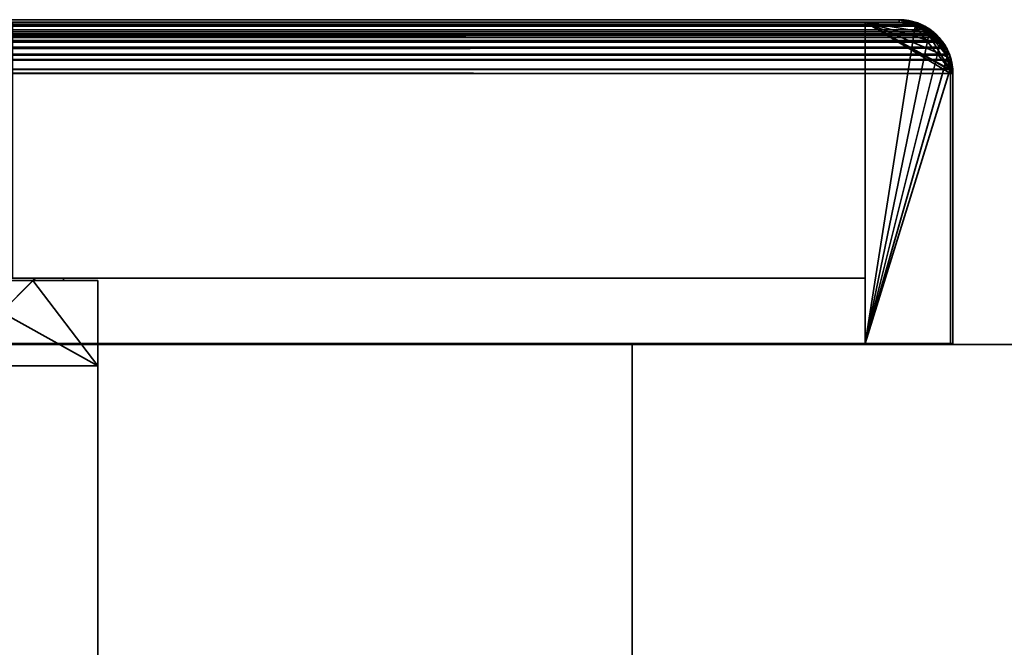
# Model space of a CAD drawing. Header units: millimetres. Extents: x -503 to 6703, y -110 to 193.
# Tile 920 of 1056: x 3417 to 3474, y 157 to 193. Entities that reach past the tile are written whole.
import ezdxf

# ---------------------------------------------------------------- set-up
doc = ezdxf.new("R2010")
doc.units = ezdxf.units.MM
doc.layers.add('151', color=7, linetype='Continuous', true_color=0xffffff)

# ---------------------------------------------------------------- blocks, each defined once
blk = doc.blocks.new('UG_SURFACE_003')
at = {"layer": '151', "color": 252, "linetype": 'Continuous', "lineweight": 35}
for points in [[(2397.5, 174.4, 2212.25), (3602.5, 174.4, 2212.25), (3452.5, 174.4, 2062.25), (2547.5, 174.4, 2062.25)], [(3602.5, -14, 2212.25), (3602.5, 174.4, 2212.25), (2397.5, 174.4, 2212.25), (2397.5, -14, 2212.25)], [(2547.5, -14, 2062.25), (2547.5, 174.4, 2062.25), (3452.5, 174.4, 2062.25), (3452.5, -14, 2062.25)], [(3452.5, -14, -7.75), (3452.5, 174.4, -7.75), (3602.5, 174.4, -7.75), (3602.5, -14, -7.75)], [(3452.5, -14, 2062.25), (3452.5, 174.4, 2062.25), (3452.5, 174.4, -7.75), (3452.5, -14, -7.75)], [(3602.5, 174.4, 2212.25), (3602.5, 174.4, -7.75), (3452.5, 174.4, -7.75), (3452.5, 174.4, 2062.25)]]:
    blk.add_3dface(points, dxfattribs=at)
blk = doc.blocks.new('UG_SURFACE_258')
at = {"layer": '151', "color": 7, "linetype": 'Continuous', "lineweight": 35}
for points in [[(2530.95, 193.234, 2076.3), (3469.057, 193.293, 2076.308), (3468.15, 193.45, 2075.4)], [(3468.15, 193.45, 2075.4), (2531.85, 193.45, 2075.4), (2530.95, 193.234, 2076.3)], [(3468.15, 193.45, 2075.4), (3414.15, 193.45, 2021.4), (2585.85, 193.45, 2021.4), (2531.85, 193.45, 2075.4)], [(3468.15, 193.3, 2075.4), (3414.15, 193.3, 2021.4), (3414.15, 193.45, 2021.4), (3468.15, 193.45, 2075.4)], [(3469.157, 193.126, 2076.407), (3468.15, 193.3, 2075.4), (3468.15, 193.45, 2075.4), (3469.057, 193.293, 2076.308)], [(3469.88, 192.864, 2077.13), (2530.12, 192.878, 2077.13), (2529.529, 192.43, 2077.721)], [(2529.529, 192.43, 2077.721), (3470.272, 192.628, 2077.522), (3469.88, 192.864, 2077.13)], [(3470.262, 192.403, 2077.512), (2529.735, 192.4, 2077.515), (2530.49, 192.974, 2076.76)], [(2530.12, 192.878, 2077.13), (3469.88, 192.864, 2077.13), (3469.208, 193.267, 2076.458)], [(2530.422, 193.108, 2076.828), (2530.12, 192.878, 2077.13), (3469.208, 193.267, 2076.458)], [(2530.422, 193.108, 2076.828), (3469.208, 193.267, 2076.458), (3469.057, 193.293, 2076.308)], [(3469.057, 193.293, 2076.308), (2530.95, 193.234, 2076.3), (2530.422, 193.108, 2076.828)], [(3470.17, 192.518, 2077.42), (2530.49, 192.974, 2076.76), (2530.752, 193.037, 2076.499)], [(3470.17, 192.518, 2077.42), (3470.262, 192.403, 2077.512), (2530.49, 192.974, 2076.76)], [(2530.752, 193.037, 2076.499), (2531.85, 193.3, 2075.4), (3468.15, 193.3, 2075.4)], [(3468.15, 193.3, 2075.4), (3469.157, 193.126, 2076.407), (2530.752, 193.037, 2076.499)], [(3469.157, 193.126, 2076.407), (3469.25, 193.07, 2076.5), (2530.752, 193.037, 2076.499)], [(2530.752, 193.037, 2076.499), (3469.25, 193.07, 2076.5), (3470.17, 192.518, 2077.42)], [(3468.15, 193.3, 2075.4), (2531.85, 193.3, 2075.4), (2585.85, 193.3, 2021.4), (3414.15, 193.3, 2021.4)], [(3469.057, 193.293, 2076.308), (3469.208, 193.267, 2076.458), (3469.157, 193.126, 2076.407)], [(3469.25, 193.07, 2076.5), (3469.157, 193.126, 2076.407), (3469.208, 193.267, 2076.458)], [(3469.208, 193.267, 2076.458), (3469.88, 192.864, 2077.13), (3470.17, 192.518, 2077.42), (3469.25, 193.07, 2076.5)], [(3469.88, 192.864, 2077.13), (3470.272, 192.628, 2077.522), (3470.17, 192.518, 2077.42)], [(2529.146, 191.599, 2078.104), (2529.64, 192.329, 2077.61), (3470.763, 191.773, 2078.013)], [(2529.529, 192.43, 2077.721), (2529.407, 192.249, 2077.843), (3470.587, 192.233, 2077.837)], [(2529.529, 192.43, 2077.721), (3470.587, 192.233, 2077.837), (3470.272, 192.628, 2077.522)], [(3470.763, 191.773, 2078.013), (2529.64, 192.329, 2077.61), (2529.735, 192.4, 2077.515)], [(2529.735, 192.4, 2077.515), (3470.262, 192.403, 2077.512), (3470.763, 191.773, 2078.013)], [(3470.262, 192.403, 2077.512), (3470.17, 192.518, 2077.42), (3470.272, 192.628, 2077.522), (3470.587, 192.233, 2077.837)], [(3470.587, 192.233, 2077.837), (3470.894, 191.847, 2078.144), (3470.763, 191.773, 2078.013), (3470.262, 192.403, 2077.512)], [(2528.933, 191.429, 2078.317), (3471.067, 191.425, 2078.317), (3470.894, 191.847, 2078.144)], [(2529.011, 191.664, 2078.239), (2528.933, 191.429, 2078.317), (3470.894, 191.847, 2078.144)], [(3470.587, 192.233, 2077.837), (2529.407, 192.249, 2077.843), (2529.011, 191.664, 2078.239)], [(2529.011, 191.664, 2078.239), (3470.894, 191.847, 2078.144), (3470.587, 192.233, 2077.837)], [(3470.763, 191.773, 2078.013), (2529.077, 191.391, 2078.173), (2529.146, 191.599, 2078.104)], [(3470.763, 191.773, 2078.013), (3470.922, 191.387, 2078.172), (2529.077, 191.391, 2078.173)], [(3470.922, 191.387, 2078.172), (3470.763, 191.773, 2078.013), (3470.894, 191.847, 2078.144), (3471.067, 191.425, 2078.317)], [(3471.067, 191.425, 2078.317), (2528.933, 191.429, 2078.317), (2528.758, 190.9, 2078.492)], [(2528.758, 190.9, 2078.492), (3471.19, 191.124, 2078.44), (3471.067, 191.425, 2078.317)], [(2528.758, 190.9, 2078.492), (3471.267, 190.544, 2078.517), (3471.19, 191.124, 2078.44)], [(2528.905, 190.871, 2078.345), (2529.077, 191.391, 2078.173), (3470.922, 191.387, 2078.172)], [(3470.922, 191.387, 2078.172), (3471.045, 191.085, 2078.295), (2528.905, 190.871, 2078.345)], [(3471.067, 191.425, 2078.317), (3471.19, 191.124, 2078.44), (3471.045, 191.085, 2078.295), (3470.922, 191.387, 2078.172)], [(3471.15, 190.3, 2078.4), (3471.045, 191.085, 2078.295), (3471.19, 191.124, 2078.44), (3471.267, 190.544, 2078.517)], [(3471.267, 190.544, 2078.517), (2528.724, 190.548, 2078.526), (2528.7, 190.3, 2078.55)], [(2528.7, 190.3, 2078.55), (3471.3, 190.3, 2078.55), (3471.267, 190.544, 2078.517)], [(2528.758, 190.9, 2078.492), (2528.724, 190.548, 2078.526), (3471.267, 190.544, 2078.517)], [(3471.15, 190.3, 2078.4), (2528.85, 190.3, 2078.4), (2528.905, 190.871, 2078.345)], [(3471.045, 191.085, 2078.295), (3471.15, 190.3, 2078.4), (2528.905, 190.871, 2078.345)], [(3471.267, 190.544, 2078.517), (3471.3, 190.3, 2078.55), (3471.15, 190.3, 2078.4)], [(2528.7, 190.3, 2078.55), (2528.7, 174.45, 2078.55), (3471.3, 174.45, 2078.55), (3471.3, 190.3, 2078.55)], [(3471.15, 190.3, 2078.4), (3471.15, 174.45, 2078.4), (2528.85, 174.45, 2078.4), (2528.85, 190.3, 2078.4)], [(3471.3, 190.3, 2078.55), (3471.3, 174.45, 2078.55), (3471.15, 174.45, 2078.4), (3471.15, 190.3, 2078.4)], [(3471.15, 174.45, 2078.4), (3471.3, 174.45, 2078.55), (2528.7, 174.45, 2078.55), (2528.85, 174.45, 2078.4)]]:
    blk.add_3dface(points, dxfattribs=at)
blk = doc.blocks.new('UG_SURFACE_260')
at = {"layer": '151', "color": 14, "linetype": 'Continuous', "lineweight": 35}
for points in [[(2530.202, 192.755, 2077.048), (3469.798, 192.741, 2077.048), (3469.157, 193.126, 2076.407)], [(2530.49, 192.974, 2076.76), (2530.202, 192.755, 2077.048), (3469.157, 193.126, 2076.407)], [(2530.49, 192.974, 2076.76), (3469.157, 193.126, 2076.407), (3469.014, 193.151, 2076.264)], [(3469.014, 193.151, 2076.264), (2530.993, 193.095, 2076.257), (2530.49, 192.974, 2076.76)], [(2530.993, 193.095, 2076.257), (3469.014, 193.151, 2076.264), (3468.15, 193.3, 2075.4)], [(3468.15, 193.3, 2075.4), (2531.85, 193.3, 2075.4), (2530.993, 193.095, 2076.257)], [(3468.15, 193.3, 2075.4), (3466.15, 193.3, 2073.4), (2533.85, 193.3, 2073.4), (2531.85, 193.3, 2075.4)], [(3466.15, 174.45, 2073.4), (2533.85, 174.45, 2073.4), (2533.85, 193.3, 2073.4), (3466.15, 193.3, 2073.4)], [(3471.119, 190.533, 2078.369), (3466.15, 193.3, 2073.4), (3468.15, 193.3, 2075.4), (3469.014, 193.151, 2076.264)], [(3466.15, 193.3, 2073.4), (3471.119, 190.533, 2078.369), (3471.15, 190.3, 2078.4)], [(3471.15, 190.3, 2078.4), (3471.15, 174.45, 2078.4), (3466.15, 174.45, 2073.4), (3466.15, 193.3, 2073.4)], [(3469.014, 193.151, 2076.264), (3469.157, 193.126, 2076.407), (3469.798, 192.741, 2077.048), (3471.119, 190.533, 2078.369)], [(2529.64, 192.329, 2077.61), (2529.523, 192.157, 2077.727), (3470.471, 192.141, 2077.721)], [(3469.798, 192.741, 2077.048), (2530.202, 192.755, 2077.048), (2529.64, 192.329, 2077.61)], [(2529.64, 192.329, 2077.61), (3470.17, 192.518, 2077.42), (3469.798, 192.741, 2077.048)], [(2529.64, 192.329, 2077.61), (3470.471, 192.141, 2077.721), (3470.17, 192.518, 2077.42)], [(3469.798, 192.741, 2077.048), (3470.17, 192.518, 2077.42), (3470.471, 192.141, 2077.721)], [(3470.471, 192.141, 2077.721), (3470.763, 191.773, 2078.013), (3470.928, 191.371, 2078.178), (3469.798, 192.741, 2077.048)], [(3470.928, 191.371, 2078.178), (3471.045, 191.085, 2078.295), (3471.119, 190.533, 2078.369), (3469.798, 192.741, 2077.048)], [(2529.072, 191.375, 2078.178), (3470.928, 191.371, 2078.178), (3470.763, 191.773, 2078.013)], [(2529.146, 191.599, 2078.104), (2529.072, 191.375, 2078.178), (3470.763, 191.773, 2078.013)], [(3470.471, 192.141, 2077.721), (2529.523, 192.157, 2077.727), (2529.146, 191.599, 2078.104)], [(2529.146, 191.599, 2078.104), (3470.763, 191.773, 2078.013), (3470.471, 192.141, 2077.721)], [(3470.928, 191.371, 2078.178), (2529.072, 191.375, 2078.178), (2528.905, 190.871, 2078.345)], [(2528.905, 190.871, 2078.345), (3471.045, 191.085, 2078.295), (3470.928, 191.371, 2078.178)], [(3471.119, 190.533, 2078.369), (2528.873, 190.536, 2078.377), (2528.85, 190.3, 2078.4)], [(2528.905, 190.871, 2078.345), (2528.873, 190.536, 2078.377), (3471.119, 190.533, 2078.369)], [(2528.905, 190.871, 2078.345), (3471.119, 190.533, 2078.369), (3471.045, 191.085, 2078.295)], [(2528.85, 190.3, 2078.4), (3471.15, 190.3, 2078.4), (3471.119, 190.533, 2078.369)], [(2528.85, 190.3, 2078.4), (2528.85, 174.45, 2078.4), (3471.15, 174.45, 2078.4), (3471.15, 190.3, 2078.4)], [(3466.15, 174.45, 2073.4), (3471.15, 174.45, 2078.4), (2528.85, 174.45, 2078.4), (2533.85, 174.45, 2073.4)]]:
    blk.add_3dface(points, dxfattribs=at)
blk = doc.blocks.new('UG_SURFACE_261')
at = {"layer": '151', "color": 41, "linetype": 'Continuous', "lineweight": 35}
for points in [[(2533.85, 193.3, 2073.4), (2533.85, 178.3, 2073.4), (3466.15, 178.3, 2073.4), (3466.15, 193.3, 2073.4)], [(3466.15, 193.3, 2073.4), (3416.15, 193.3, 2023.4), (2583.85, 193.3, 2023.4), (2533.85, 193.3, 2073.4)], [(3416.15, 193.3, 2023.4), (3466.15, 193.3, 2073.4), (3466.15, 178.3, 2073.4), (3416.15, 178.3, 2023.4)], [(3416.15, 178.3, 2023.4), (3466.15, 178.3, 2073.4), (2533.85, 178.3, 2073.4), (2583.85, 178.3, 2023.4)]]:
    blk.add_3dface(points, dxfattribs=at)
blk = doc.blocks.new('UG_SURFACE_263')
at = {"layer": '151', "color": 7, "linetype": 'Continuous', "lineweight": 35}
for points in [[(3468.15, 193.45, 2075.4), (3468.15, 193.45, -4.75), (3414.15, 193.45, -4.75), (3414.15, 193.45, 2021.4)], [(3414.15, 193.45, -4.75), (3468.15, 193.45, -4.75), (3468.15, 193.3, -4.75), (3414.15, 193.3, -4.75)], [(3468.15, 193.45, 2075.4), (3414.15, 193.45, 2021.4), (3414.15, 193.3, 2021.4), (3468.15, 193.3, 2075.4)], [(3468.313, 193.269, -4.75), (3468.15, 193.3, -4.75), (3468.15, 193.45, -4.75), (3468.322, 193.418, -4.75)], [(3468.15, 193.45, 2075.4), (3469.229, 193.246, -4.75), (3468.322, 193.418, -4.75)], [(3469.3, 193.233, -4.75), (3469.229, 193.246, -4.75), (3468.15, 193.45, 2075.4)], [(3468.15, 193.45, 2075.4), (3469.299, 193.148, 2076.549), (3469.3, 193.233, -4.75)], [(3468.322, 193.418, -4.75), (3468.15, 193.45, -4.75), (3468.15, 193.45, 2075.4)], [(3469.299, 193.148, 2076.549), (3468.15, 193.45, 2075.4), (3468.15, 193.3, 2075.4), (3469.248, 193.037, 2076.498)], [(3468.15, 193.3, 2075.4), (3414.15, 193.3, 2021.4), (3414.15, 193.3, -4.75), (3468.15, 193.3, -4.75)], [(3468.313, 193.269, -4.75), (3469.248, 193.037, 2076.498), (3468.15, 193.3, 2075.4)], [(3468.15, 193.3, 2075.4), (3468.15, 193.3, -4.75), (3468.313, 193.269, -4.75)], [(3469.177, 193.103, -4.75), (3468.313, 193.269, -4.75), (3468.322, 193.418, -4.75), (3469.229, 193.246, -4.75)], [(3469.248, 193.037, 2076.498), (3468.313, 193.269, -4.75), (3469.177, 193.103, -4.75)], [(3469.246, 193.09, -4.75), (3469.177, 193.103, -4.75), (3469.229, 193.246, -4.75), (3469.3, 193.233, -4.75)], [(3469.248, 193.037, 2076.498), (3469.177, 193.103, -4.75), (3469.246, 193.09, -4.75)], [(3469.252, 193.086, -4.75), (3469.246, 193.09, -4.75), (3469.3, 193.233, -4.75), (3469.308, 193.227, -4.75)], [(3469.246, 193.09, -4.75), (3469.252, 193.086, -4.75), (3469.248, 193.037, 2076.498)], [(3469.248, 193.037, 2076.498), (3469.51, 192.974, 2076.76), (3469.7, 193.042, 2076.95), (3469.299, 193.148, 2076.549)], [(3469.248, 193.037, 2076.498), (3469.252, 193.086, -4.75), (3469.945, 192.634, -4.75)], [(3469.945, 192.634, -4.75), (3469.51, 192.974, 2076.76), (3469.248, 193.037, 2076.498)], [(3469.308, 193.227, -4.75), (3470.035, 192.751, -4.75), (3469.945, 192.634, -4.75), (3469.252, 193.086, -4.75)], [(3469.299, 193.148, 2076.549), (3469.308, 193.227, -4.75), (3469.3, 193.233, -4.75)], [(3470.035, 192.751, -4.75), (3469.308, 193.227, -4.75), (3469.299, 193.148, 2076.549)], [(3470.377, 192.527, -4.75), (3470.035, 192.751, -4.75), (3469.299, 193.148, 2076.549)], [(3469.299, 193.148, 2076.549), (3469.7, 193.042, 2076.95), (3470.377, 192.527, -4.75)], [(3470.34, 192.448, 2077.59), (3469.7, 193.042, 2076.95), (3469.51, 192.974, 2076.76), (3470.264, 192.402, 2077.514)], [(3469.945, 192.634, -4.75), (3470.264, 192.402, 2077.514), (3469.51, 192.974, 2076.76)], [(3469.7, 193.042, 2076.95), (3470.34, 192.448, 2077.59), (3470.377, 192.527, -4.75)], [(3470.271, 192.421, -4.75), (3469.945, 192.634, -4.75), (3470.035, 192.751, -4.75), (3470.377, 192.527, -4.75)], [(3469.945, 192.634, -4.75), (3470.271, 192.421, -4.75), (3470.264, 192.402, 2077.514)], [(3470.264, 192.402, 2077.514), (3470.36, 192.329, 2077.61), (3470.34, 192.448, 2077.59)], [(3470.264, 192.402, 2077.514), (3470.271, 192.421, -4.75), (3470.554, 192.002, -4.75)], [(3470.554, 192.002, -4.75), (3470.36, 192.329, 2077.61), (3470.264, 192.402, 2077.514)], [(3470.377, 192.527, -4.75), (3470.671, 192.086, -4.75), (3470.554, 192.002, -4.75), (3470.271, 192.421, -4.75)], [(3470.671, 192.086, -4.75), (3470.377, 192.527, -4.75), (3470.34, 192.448, 2077.59)], [(3470.34, 192.448, 2077.59), (3470.769, 192.05, 2078.019), (3470.671, 192.086, -4.75)], [(3470.769, 192.05, 2078.019), (3470.34, 192.448, 2077.59), (3470.36, 192.329, 2077.61), (3470.854, 191.599, 2078.104)], [(3470.906, 191.48, -4.75), (3470.854, 191.599, 2078.104), (3470.36, 192.329, 2077.61)], [(3470.36, 192.329, 2077.61), (3470.554, 192.002, -4.75), (3470.906, 191.48, -4.75)], [(3470.906, 191.48, -4.75), (3470.554, 192.002, -4.75), (3470.671, 192.086, -4.75), (3471.063, 191.499, -4.75)], [(3471.063, 191.499, -4.75), (3470.671, 192.086, -4.75), (3470.769, 192.05, 2078.019)], [(3471.071, 191.458, -4.75), (3471.063, 191.499, -4.75), (3470.769, 192.05, 2078.019)], [(3470.769, 192.05, 2078.019), (3471.05, 191.433, 2078.3), (3471.071, 191.458, -4.75)], [(3470.854, 191.599, 2078.104), (3471.05, 191.433, 2078.3), (3470.769, 192.05, 2078.019)], [(3470.906, 191.48, -4.75), (3470.922, 191.393, 2078.172), (3470.854, 191.599, 2078.104)], [(3471.05, 191.433, 2078.3), (3470.854, 191.599, 2078.104), (3470.922, 191.393, 2078.172)], [(3470.922, 191.401, -4.75), (3470.906, 191.48, -4.75), (3471.063, 191.499, -4.75), (3471.071, 191.458, -4.75)], [(3470.906, 191.48, -4.75), (3470.922, 191.401, -4.75), (3470.922, 191.393, 2078.172)], [(3471.071, 191.458, -4.75), (3471.113, 191.246, -4.75), (3470.964, 191.199, -4.75), (3470.922, 191.401, -4.75)], [(3470.922, 191.393, 2078.172), (3471.095, 190.871, 2078.345), (3471.191, 191.121, 2078.441), (3471.05, 191.433, 2078.3)], [(3470.922, 191.393, 2078.172), (3470.922, 191.401, -4.75), (3470.964, 191.199, -4.75)], [(3470.964, 191.199, -4.75), (3471.095, 190.871, 2078.345), (3470.922, 191.393, 2078.172)], [(3471.15, 190.3, -4.75), (3470.964, 191.199, -4.75), (3471.113, 191.246, -4.75), (3471.3, 190.3, -4.75)], [(3470.964, 191.199, -4.75), (3471.15, 190.3, 2078.4), (3471.095, 190.871, 2078.345)], [(3470.964, 191.199, -4.75), (3471.15, 190.3, -4.75), (3471.15, 190.3, 2078.4)], [(3471.113, 191.246, -4.75), (3471.071, 191.458, -4.75), (3471.05, 191.433, 2078.3)], [(3471.05, 191.433, 2078.3), (3471.191, 191.121, 2078.441), (3471.113, 191.246, -4.75)], [(3471.3, 190.3, 2078.55), (3471.191, 191.121, 2078.441), (3471.095, 190.871, 2078.345), (3471.15, 190.3, 2078.4)], [(3471.3, 190.3, -4.75), (3471.113, 191.246, -4.75), (3471.191, 191.121, 2078.441)], [(3471.191, 191.121, 2078.441), (3471.3, 190.3, 2078.55), (3471.3, 190.3, -4.75)], [(3471.3, 190.3, -4.75), (3471.3, 174.45, -4.75), (3471.15, 174.45, -4.75), (3471.15, 190.3, -4.75)], [(3471.15, 190.3, -4.75), (3471.15, 174.45, -4.75), (3471.15, 174.45, 2078.4), (3471.15, 190.3, 2078.4)], [(3471.15, 190.3, 2078.4), (3471.15, 174.45, 2078.4), (3471.3, 174.45, 2078.55), (3471.3, 190.3, 2078.55)], [(3471.3, 190.3, 2078.55), (3471.3, 174.45, 2078.55), (3471.3, 174.45, -4.75), (3471.3, 190.3, -4.75)], [(3471.15, 174.45, 2078.4), (3471.15, 174.45, -4.75), (3471.3, 174.45, -4.75), (3471.3, 174.45, 2078.55)]]:
    blk.add_3dface(points, dxfattribs=at)
blk = doc.blocks.new('UG_SURFACE_264')
at = {"layer": '151', "color": 41, "linetype": 'Continuous', "lineweight": 35}
for points in [[(3416.15, 178.3, 2023.4), (3416.15, 193.3, 2023.4), (3416.15, 193.3, -4.75), (3416.15, 178.3, -4.75)], [(3466.15, 193.3, 2073.4), (3466.15, 193.3, -4.75), (3416.15, 193.3, -4.75), (3416.15, 193.3, 2023.4)], [(3466.15, 178.3, -4.75), (3416.15, 178.3, -4.75), (3416.15, 193.3, -4.75), (3466.15, 193.3, -4.75)], [(3416.15, 178.3, 2023.4), (3466.15, 178.3, 2073.4), (3466.15, 193.3, 2073.4), (3416.15, 193.3, 2023.4)], [(3466.15, 193.3, 2073.4), (3466.15, 178.3, 2073.4), (3466.15, 178.3, -4.75), (3466.15, 193.3, -4.75)], [(3416.15, 178.3, 2023.4), (3416.15, 178.3, -4.75), (3466.15, 178.3, -4.75), (3466.15, 178.3, 2073.4)]]:
    blk.add_3dface(points, dxfattribs=at)
blk = doc.blocks.new('UG_SURFACE_265')
at = {"layer": '151', "color": 14, "linetype": 'Continuous', "lineweight": 35}
for points in [[(3468.15, 193.3, 2075.4), (3468.15, 193.3, -4.75), (3466.15, 193.3, -4.75), (3466.15, 193.3, 2073.4)], [(3466.15, 174.45, -4.75), (3466.15, 174.45, 2073.4), (3466.15, 193.3, 2073.4), (3466.15, 193.3, -4.75)], [(3469.904, 192.667, -4.75), (3466.15, 193.3, -4.75), (3468.15, 193.3, -4.75), (3469.099, 193.111, -4.75)], [(3466.15, 193.3, -4.75), (3471.114, 190.481, -4.75), (3471.15, 190.3, -4.75)], [(3466.15, 193.3, -4.75), (3470.957, 191.273, -4.75), (3471.114, 190.481, -4.75)], [(3469.904, 192.667, -4.75), (3470.271, 192.421, -4.75), (3470.517, 192.054, -4.75), (3466.15, 193.3, -4.75)], [(3470.517, 192.054, -4.75), (3470.922, 191.448, -4.75), (3470.957, 191.273, -4.75), (3466.15, 193.3, -4.75)], [(3471.15, 190.3, -4.75), (3471.15, 174.45, -4.75), (3466.15, 174.45, -4.75), (3466.15, 193.3, -4.75)], [(3469.093, 193.052, 2076.343), (3468.15, 193.3, 2075.4), (3466.15, 193.3, 2073.4), (3466.15, 174.45, 2073.4)], [(3466.15, 174.45, 2073.4), (3469.906, 192.652, 2077.156), (3469.626, 192.912, 2076.876), (3469.093, 193.052, 2076.343)], [(3469.099, 193.111, -4.75), (3468.15, 193.3, -4.75), (3468.15, 193.3, 2075.4)], [(3468.15, 193.3, 2075.4), (3469.093, 193.052, 2076.343), (3469.099, 193.111, -4.75)], [(3469.298, 193.072, -4.75), (3469.099, 193.111, -4.75), (3469.093, 193.052, 2076.343)], [(3469.904, 192.667, -4.75), (3469.298, 193.072, -4.75), (3469.093, 193.052, 2076.343)], [(3469.093, 193.052, 2076.343), (3469.626, 192.912, 2076.876), (3469.904, 192.667, -4.75)], [(3469.099, 193.111, -4.75), (3469.298, 193.072, -4.75), (3469.904, 192.667, -4.75)], [(3469.626, 192.912, 2076.876), (3469.906, 192.652, 2077.156), (3469.904, 192.667, -4.75)], [(3470.548, 192.056, 2077.799), (3469.906, 192.652, 2077.156), (3466.15, 174.45, 2073.4)], [(3470.271, 192.421, -4.75), (3469.904, 192.667, -4.75), (3469.906, 192.652, 2077.156)], [(3470.517, 192.054, -4.75), (3470.271, 192.421, -4.75), (3469.906, 192.652, 2077.156)], [(3469.906, 192.652, 2077.156), (3470.548, 192.056, 2077.799), (3470.517, 192.054, -4.75)], [(3470.965, 191.26, 2078.215), (3470.644, 191.967, 2077.894), (3470.548, 192.056, 2077.799), (3466.15, 174.45, 2073.4)], [(3470.922, 191.448, -4.75), (3470.517, 192.054, -4.75), (3470.548, 192.056, 2077.799)], [(3470.957, 191.273, -4.75), (3470.922, 191.448, -4.75), (3470.548, 192.056, 2077.799)], [(3470.548, 192.056, 2077.799), (3470.644, 191.967, 2077.894), (3470.957, 191.273, -4.75)], [(3470.644, 191.967, 2077.894), (3470.965, 191.26, 2078.215), (3470.957, 191.273, -4.75)], [(3471.126, 190.482, 2078.376), (3471.046, 191.082, 2078.296), (3470.965, 191.26, 2078.215), (3466.15, 174.45, 2073.4)], [(3471.114, 190.481, -4.75), (3470.957, 191.273, -4.75), (3470.965, 191.26, 2078.215)], [(3470.965, 191.26, 2078.215), (3471.046, 191.082, 2078.296), (3471.114, 190.481, -4.75)], [(3471.046, 191.082, 2078.296), (3471.126, 190.482, 2078.376), (3471.114, 190.481, -4.75)], [(3466.15, 174.45, 2073.4), (3471.15, 174.45, 2078.4), (3471.15, 190.3, 2078.4), (3471.126, 190.482, 2078.376)], [(3471.15, 190.3, -4.75), (3471.114, 190.481, -4.75), (3471.126, 190.482, 2078.376)], [(3471.126, 190.482, 2078.376), (3471.15, 190.3, 2078.4), (3471.15, 190.3, -4.75)], [(3471.15, 190.3, 2078.4), (3471.15, 174.45, 2078.4), (3471.15, 174.45, -4.75), (3471.15, 190.3, -4.75)], [(3466.15, 174.45, 2073.4), (3466.15, 174.45, -4.75), (3471.15, 174.45, -4.75), (3471.15, 174.45, 2078.4)]]:
    blk.add_3dface(points, dxfattribs=at)
blk = doc.blocks.new('UG_SURFACE_279')
at = {"layer": '151', "color": 41, "linetype": 'Continuous', "lineweight": 35}
for points in [[(3421.15, 173.15, 2028.4), (3415.5, 173.15, 2022.75), (2584.5, 173.15, 2022.75), (2578.85, 173.15, 2028.4)], [(3421.15, 81, 2028.4), (3421.15, 173.15, 2028.4), (2578.85, 173.15, 2028.4), (2578.85, 81, 2028.4)], [(3415.5, 147.3, 2022.75), (3415.5, 173.15, 2022.75), (3421.15, 173.15, 2028.4), (3421.15, 81, 2028.4)]]:
    blk.add_3dface(points, dxfattribs=at)
blk = doc.blocks.new('UG_SURFACE_281')
at = {"layer": '151', "color": 14, "linetype": 'Continuous', "lineweight": 35}
for points in [[(3421.15, 178.15, 2028.4), (3417.35, 178.15, 2024.6), (2582.65, 178.15, 2024.6), (2578.85, 178.15, 2028.4)], [(3421.15, 173.15, 2028.4), (3421.15, 178.15, 2028.4), (2578.85, 178.15, 2028.4), (2578.85, 173.15, 2028.4)], [(3415.5, 176.3, 2022.75), (2584.5, 176.3, 2022.75), (2582.65, 178.15, 2024.6), (3417.35, 178.15, 2024.6)], [(3421.15, 173.15, 2028.4), (3415.5, 173.15, 2022.75), (3415.5, 176.3, 2022.75), (3417.35, 178.15, 2024.6)], [(3417.35, 178.15, 2024.6), (3421.15, 178.15, 2028.4), (3421.15, 173.15, 2028.4)], [(3415.5, 173.15, 2022.75), (3421.15, 173.15, 2028.4), (2578.85, 173.15, 2028.4), (2584.5, 173.15, 2022.75)]]:
    blk.add_3dface(points, dxfattribs=at)
blk = doc.blocks.new('UG_SURFACE_282')
at = {"layer": '151', "color": 252, "linetype": 'Continuous', "lineweight": 35}
for points in [[(2582.5, 178.3, 2024.75), (2584.5, 176.3, 2022.75), (3415.5, 176.3, 2022.75), (3417.5, 178.3, 2024.75)], [(2582.5, 178.3, 2024.75), (3417.5, 178.3, 2024.75), (3415.5, 178.3, 2022.75), (2584.5, 178.3, 2022.75)], [(3417.5, 178.3, 2024.75), (3417.5, 178.3, -4.75), (3415.5, 178.3, -4.75), (3415.5, 178.3, 2022.75)], [(3417.5, 178.3, 2024.75), (3415.5, 176.3, 2022.75), (3415.5, 176.3, -4.75), (3417.5, 178.3, -4.75)], [(3417.5, 178.3, -4.75), (3415.5, 176.3, -4.75), (3415.5, 178.3, -4.75)]]:
    blk.add_3dface(points, dxfattribs=at)
blk = doc.blocks.new('UG_SURFACE_283')
at = {"layer": '151', "color": 7, "linetype": 'Continuous', "lineweight": 35}
for points in [[(2580.85, 178.15, 2026.4), (3419.15, 178.15, 2026.4), (3419.15, 178.3, 2026.4), (2580.85, 178.3, 2026.4)], [(3419.15, 178.3, 2026.4), (3417.5, 178.3, 2024.75), (2582.5, 178.3, 2024.75), (2580.85, 178.3, 2026.4)], [(3419.15, 178.15, 2026.4), (2580.85, 178.15, 2026.4), (2582.65, 178.15, 2024.6), (3417.35, 178.15, 2024.6)], [(2582.65, 178.15, 2024.6), (2582.5, 178.3, 2024.75), (3417.5, 178.3, 2024.75), (3417.35, 178.15, 2024.6)], [(3419.15, 178.3, 2026.4), (3419.15, 178.15, 2026.4), (3417.35, 178.15, 2024.6), (3417.5, 178.3, 2024.75)]]:
    blk.add_3dface(points, dxfattribs=at)
blk = doc.blocks.new('UG_SURFACE_288')
at = {"layer": '151', "color": 41, "linetype": 'Continuous', "lineweight": 35}
for points in [[(3421.15, 173.15, 2028.4), (3421.15, 173.15, -4.75), (3415.5, 173.15, -4.75), (3415.5, 173.15, 2022.75)], [(3415.5, 147.3, -4.75), (3415.5, 173.15, -4.75), (3421.15, 173.15, -4.75), (3421.15, 81, -4.75)], [(3421.15, 81, 2028.4), (3421.15, 173.15, 2028.4), (3415.5, 173.15, 2022.75), (3415.5, 147.3, 2022.75)], [(3421.15, 81, -4.75), (3421.15, 173.15, -4.75), (3421.15, 173.15, 2028.4), (3421.15, 81, 2028.4)]]:
    blk.add_3dface(points, dxfattribs=at)
blk = doc.blocks.new('UG_SURFACE_289')
at = {"layer": '151', "color": 7, "linetype": 'Continuous', "lineweight": 35}
for points in [[(3417.5, 178.3, -4.75), (3419.15, 178.3, -4.75), (3419.15, 178.15, -4.75), (3417.35, 178.15, -4.75)], [(3417.35, 178.15, 2024.6), (3417.5, 178.3, 2024.75), (3417.5, 178.3, -4.75), (3417.35, 178.15, -4.75)], [(3417.5, 178.3, 2024.75), (3417.35, 178.15, 2024.6), (3419.15, 178.15, 2026.4), (3419.15, 178.3, 2026.4)], [(3419.15, 178.15, 2026.4), (3417.35, 178.15, 2024.6), (3417.35, 178.15, -4.75), (3419.15, 178.15, -4.75)], [(3419.15, 178.3, 2026.4), (3419.15, 178.3, -4.75), (3417.5, 178.3, -4.75), (3417.5, 178.3, 2024.75)], [(3419.15, 178.15, 2026.4), (3419.15, 178.15, -4.75), (3419.15, 178.3, -4.75), (3419.15, 178.3, 2026.4)]]:
    blk.add_3dface(points, dxfattribs=at)
blk = doc.blocks.new('UG_SURFACE_290')
at = {"layer": '151', "color": 14, "linetype": 'Continuous', "lineweight": 35}
for points in [[(3415.5, 176.3, -4.75), (3417.35, 178.15, -4.75), (3421.15, 178.15, -4.75), (3421.15, 173.15, -4.75)], [(3417.35, 178.15, 2024.6), (3415.5, 176.3, 2022.75), (3415.5, 173.15, 2022.75), (3421.15, 173.15, 2028.4)], [(3415.5, 176.3, -4.75), (3415.5, 176.3, 2022.75), (3417.35, 178.15, 2024.6), (3417.35, 178.15, -4.75)], [(3421.15, 173.15, 2028.4), (3421.15, 178.15, 2028.4), (3417.35, 178.15, 2024.6)], [(3421.15, 178.15, 2028.4), (3421.15, 178.15, -4.75), (3417.35, 178.15, -4.75), (3417.35, 178.15, 2024.6)], [(3421.15, 173.15, -4.75), (3421.15, 178.15, -4.75), (3421.15, 178.15, 2028.4), (3421.15, 173.15, 2028.4)], [(3421.15, 173.15, -4.75), (3415.5, 173.15, -4.75), (3415.5, 176.3, -4.75)], [(3415.5, 176.3, -4.75), (3415.5, 173.15, -4.75), (3415.5, 173.15, 2022.75), (3415.5, 176.3, 2022.75)], [(3415.5, 173.15, 2022.75), (3415.5, 173.15, -4.75), (3421.15, 173.15, -4.75), (3421.15, 173.15, 2028.4)]]:
    blk.add_3dface(points, dxfattribs=at)

msp = doc.modelspace()

# ---------------------------------------------------------------- linework, layer by layer
at = {"layer": '151', "color": 252, "linetype": 'Continuous', "lineweight": -3, "true_color": 0x939598}
for p, q in [((2531.85, 193.45, 2075.4), (3468.15, 193.45, 2075.4)), ((3414.15, 193.45, 2021.4), (3468.15, 193.45, 2075.4)), ((3468.15, 193.45, -4.75), (3414.15, 193.45, -4.75)), ((3468.15, 193.45, 2075.4), (3414.15, 193.45, 2021.4)), ((3468.15, 193.45, 2075.4), (3468.15, 193.45, -4.75)), ((2531.85, 193.3, 2075.4), (3468.15, 193.3, 2075.4)), ((2533.85, 193.3, 2073.4), (3466.15, 193.3, 2073.4)), ((2533.85, 193.3, 2073.4), (3466.15, 193.3, 2073.4)), ((3414.15, 193.3, 2021.4), (3468.15, 193.3, 2075.4)), ((3468.15, 193.3, 2075.4), (3414.15, 193.3, 2021.4)), ((3468.15, 193.3, -4.75), (3414.15, 193.3, -4.75)), ((3466.15, 193.3, 2073.4), (3416.15, 193.3, 2023.4)), ((3416.15, 193.3, -4.75), (3466.15, 193.3, -4.75)), ((3416.15, 193.3, 2023.4), (3466.15, 193.3, 2073.4)), ((3466.15, 178.3, -4.75), (3466.15, 193.3, -4.75)), ((3466.15, 193.3, 2073.4), (3466.15, 193.3, -4.75)), ((3466.15, 193.3, -4.75), (3466.15, 174.45, -4.75)), ((3466.15, 193.3, 2073.4), (3466.15, 193.3, -4.75)), ((3466.15, 193.3, 2073.4), (3468.15, 193.3, 2075.4)), ((3466.15, 178.3, 2073.4), (3466.15, 193.3, 2073.4)), ((3466.15, 193.3, -4.75), (3468.15, 193.3, -4.75)), ((3468.15, 193.3, 2075.4), (3466.15, 193.3, 2073.4)), ((3466.15, 193.3, 2073.4), (3466.15, 174.45, 2073.4)), ((3466.15, 193.3, 2073.4), (3466.15, 174.45, 2073.4)), ((3466.15, 178.3, 2073.4), (3466.15, 193.3, 2073.4)), ((3468.15, 193.3, 2075.4), (3468.15, 193.3, -4.75)), ((2528.7, 190.3, 2078.55), (3471.3, 190.3, 2078.55)), ((2528.85, 190.3, 2078.4), (3471.15, 190.3, 2078.4)), ((2528.85, 190.3, 2078.4), (3471.15, 190.3, 2078.4)), ((3471.15, 190.3, 2078.4), (3471.15, 190.3, -4.75)), ((3471.15, 174.45, 2078.4), (3471.15, 190.3, 2078.4)), ((3471.15, 174.45, 2078.4), (3471.15, 190.3, 2078.4)), ((3471.15, 174.45, -4.75), (3471.15, 190.3, -4.75)), ((3471.15, 174.45, -4.75), (3471.15, 190.3, -4.75)), ((3471.15, 174.45, 2078.4), (3471.15, 190.3, 2078.4)), ((3471.15, 174.45, 2078.4), (3471.15, 190.3, 2078.4)), ((3471.15, 190.3, 2078.4), (3471.15, 190.3, -4.75)), ((3471.3, 190.3, 2078.55), (3471.3, 190.3, -4.75)), ((3471.3, 174.45, 2078.55), (3471.3, 190.3, 2078.55)), ((3471.3, 174.45, -4.75), (3471.3, 190.3, -4.75)), ((3471.3, 174.45, 2078.55), (3471.3, 190.3, 2078.55)), ((2533.85, 178.3, 2073.4), (3466.15, 178.3, 2073.4)), ((3421.15, 178.15, 2028.4), (2578.85, 178.15, 2028.4)), ((3419.15, 178.3, 2026.4), (2580.85, 178.3, 2026.4)), ((3419.15, 178.15, 2026.4), (2580.85, 178.15, 2026.4)), ((3417.5, 178.3, 2024.75), (2582.5, 178.3, 2024.75)), ((3417.5, 178.3, 2024.75), (2582.5, 178.3, 2024.75)), ((3417.35, 178.15, 2024.6), (2582.65, 178.15, 2024.6)), ((3417.35, 178.15, 2024.6), (2582.65, 178.15, 2024.6)), ((3417.5, 178.3, -4.75), (3415.5, 176.3, -4.75)), ((3415.5, 178.3, -4.75), (3417.5, 178.3, -4.75)), ((3417.5, 178.3, 2024.75), (3415.5, 176.3, 2022.75)), ((3417.35, 178.15, 2024.6), (3415.5, 176.3, 2022.75)), ((3417.35, 178.15, -4.75), (3415.5, 176.3, -4.75)), ((3417.35, 178.15, 2024.6), (3415.5, 176.3, 2022.75)), ((3466.15, 178.3, -4.75), (3416.15, 178.3, -4.75)), ((3466.15, 178.3, 2073.4), (3416.15, 178.3, 2023.4)), ((3416.15, 178.3, 2023.4), (3466.15, 178.3, 2073.4)), ((3417.5, 178.3, 2024.75), (3417.35, 178.15, 2024.6)), ((3417.35, 178.15, 2024.6), (3417.5, 178.3, 2024.75)), ((3417.5, 178.3, -4.75), (3417.35, 178.15, -4.75)), ((3419.15, 178.15, -4.75), (3417.35, 178.15, -4.75)), ((3417.35, 178.15, -4.75), (3417.35, 178.15, 2024.6)), ((3421.15, 178.15, 2028.4), (3417.35, 178.15, 2024.6)), ((3419.15, 178.15, 2026.4), (3417.35, 178.15, 2024.6)), ((3417.35, 178.15, 2024.6), (3421.15, 178.15, 2028.4)), ((3421.15, 178.15, -4.75), (3417.35, 178.15, -4.75)), ((3417.35, 178.15, 2024.6), (3419.15, 178.15, 2026.4)), ((3417.35, 178.15, -4.75), (3417.35, 178.15, 2024.6)), ((3417.5, 178.3, 2024.75), (3419.15, 178.3, 2026.4)), ((3417.5, 178.3, -4.75), (3417.5, 178.3, 2024.75)), ((3419.15, 178.3, -4.75), (3417.5, 178.3, -4.75)), ((3419.15, 178.3, 2026.4), (3417.5, 178.3, 2024.75)), ((3417.5, 178.3, -4.75), (3417.5, 178.3, 2024.75)), ((3419.15, 178.3, -4.75), (3419.15, 178.3, 2026.4)), ((3419.15, 178.3, -4.75), (3419.15, 178.15, -4.75)), ((3419.15, 178.3, 2026.4), (3419.15, 178.15, 2026.4)), ((3419.15, 178.3, 2026.4), (3419.15, 178.15, 2026.4)), ((3419.15, 178.15, -4.75), (3419.15, 178.15, 2026.4)), ((3421.15, 173.15, 2028.4), (3421.15, 178.15, 2028.4)), ((3421.15, 178.15, -4.75), (3421.15, 178.15, 2028.4)), ((3421.15, 173.15, 2028.4), (3421.15, 178.15, 2028.4)), ((3421.15, 173.15, -4.75), (3421.15, 178.15, -4.75)), ((3466.15, 178.3, 2073.4), (3466.15, 178.3, -4.75)), ((2397.5, 174.4, 2212.25), (3602.5, 174.4, 2212.25)), ((2528.7, 174.45, 2078.55), (3471.3, 174.45, 2078.55)), ((2528.85, 174.45, 2078.4), (3471.15, 174.45, 2078.4)), ((2528.85, 174.45, 2078.4), (3471.15, 174.45, 2078.4)), ((2533.85, 174.45, 2073.4), (3466.15, 174.45, 2073.4)), ((3452.5, 174.4, 2062.25), (2547.5, 174.4, 2062.25)), ((3452.5, -14, 2062.25), (3452.5, 174.4, 2062.25)), ((3452.5, 174.4, -7.75), (3452.5, 174.4, 2062.25)), ((3452.5, 174.4, -7.75), (3602.5, 174.4, -7.75)), ((3452.5, 174.4, -7.75), (3452.5, -14, -7.75)), ((3471.15, 174.45, -4.75), (3466.15, 174.45, -4.75)), ((3466.15, 174.45, 2073.4), (3471.15, 174.45, 2078.4)), ((3471.15, 174.45, 2078.4), (3466.15, 174.45, 2073.4)), ((3466.15, 174.45, 2073.4), (3466.15, 174.45, -4.75)), ((3471.15, 174.45, 2078.4), (3471.15, 174.45, -4.75)), ((3471.15, 174.45, 2078.4), (3471.15, 174.45, -4.75)), ((3471.15, 174.45, 2078.4), (3471.3, 174.45, 2078.55)), ((3471.3, 174.45, 2078.55), (3471.15, 174.45, 2078.4)), ((3471.15, 174.45, -4.75), (3471.3, 174.45, -4.75)), ((3471.3, 174.45, 2078.55), (3471.3, 174.45, -4.75)), ((3421.15, 173.15, 2028.4), (2578.85, 173.15, 2028.4)), ((3421.15, 173.15, 2028.4), (2578.85, 173.15, 2028.4)), ((3415.5, 173.15, -4.75), (3421.15, 173.15, -4.75)), ((3421.15, 173.15, -4.75), (3415.5, 173.15, -4.75)), ((3415.5, 173.15, 2022.75), (3421.15, 173.15, 2028.4)), ((3421.15, 173.15, 2028.4), (3415.5, 173.15, 2022.75)), ((3421.15, 173.15, 2028.4), (3415.5, 173.15, 2022.75)), ((3415.5, 173.15, 2022.75), (3421.15, 173.15, 2028.4)), ((3421.15, 81, -4.75), (3421.15, 173.15, -4.75)), ((3421.15, 81, 2028.4), (3421.15, 173.15, 2028.4)), ((3421.15, 173.15, -4.75), (3421.15, 173.15, 2028.4)), ((3421.15, 81, 2028.4), (3421.15, 173.15, 2028.4)), ((3421.15, 173.15, -4.75), (3421.15, 173.15, 2028.4))]:
    msp.add_line(p, q, dxfattribs=at)
msp.add_arc((3468.15, 190.3, -4.75), 3, 360, 90, dxfattribs=at)
for points in [[(3471.3, 190.3, -4.75), (3471.3, 193.45, -4.75), (3468.15, 193.45, -4.75)], [(3468.15, 193.45, 2075.4), (3471.3, 193.45, 2078.55), (3471.3, 190.3, 2078.55)], [(3468.15, 193.3, 2075.4), (3471.15, 193.3, 2078.4), (3471.15, 190.3, 2078.4)]]:
    msp.add_rational_spline(points, [1, 0.707106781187, 1], degree=2, dxfattribs=at)
for points, degree in [([(3468.15, 193.3, -4.75), (3468.15, 193.45, -4.75)], 1), ([(2531.85, 193.3, 2075.4), (2843.95, 193.3, 2075.4), (3156.05, 193.3, 2075.4), (3468.15, 193.3, 2075.4)], 3), ([(3468.15, 193.3, 2075.4), (3468.15, 193.3, 1382.017), (3468.15, 193.3, 688.633), (3468.15, 193.3, -4.75)], 3), ([(3471.15, 190.3, -4.75), (3471.3, 190.3, -4.75)], 1)]:
    msp.add_open_spline(points, degree=degree, dxfattribs=at)
for points, knots in [([(3471.3, 190.3, 2078.55), (3471.3, 190.808, 2078.55), (3471.173, 191.296, 2078.423), (3470.763, 192.118, 2078.013), (3470.487, 192.45, 2077.737), (3469.571, 193.222, 2076.821), (3468.862, 193.45, 2076.112), (3468.15, 193.45, 2075.4)], [0, 0, 0, 0, 0.25, 0.25, 0.5, 0.5, 1, 1, 1, 1]), ([(3468.15, 193.3, 2075.4), (3468.829, 193.3, 2076.079), (3469.504, 193.082, 2076.754), (3470.371, 192.352, 2077.621), (3470.635, 192.037, 2077.885), (3471.029, 191.251, 2078.279), (3471.15, 190.784, 2078.4), (3471.15, 190.3, 2078.4)], [0, 0, 0, 0, 0.5, 0.5, 0.75, 0.75, 1, 1, 1, 1]), ([(3471.15, 190.3, 2078.4), (3471.15, 190.784, 2078.4), (3471.029, 191.249, 2078.279), (3470.638, 192.032, 2077.888), (3470.376, 192.347, 2077.626), (3469.504, 193.083, 2076.754), (3468.828, 193.3, 2076.078), (3468.15, 193.3, 2075.4)], [0, 0, 0, 0, 0.25, 0.25, 0.5, 0.5, 1, 1, 1, 1]), ([(3471.15, 190.3, -4.75), (3471.15, 191.088, -4.75), (3470.827, 191.866, -4.75), (3469.716, 192.977, -4.75), (3468.938, 193.3, -4.75), (3468.15, 193.3, -4.75)], [0, 0, 0, 0, 0.5, 0.5, 1, 1, 1, 1]), ([(3471.15, 190.3, 2078.4), (3471.15, 190.784, 2078.4), (3471.029, 191.249, 2078.279), (3470.638, 192.032, 2077.888), (3470.376, 192.347, 2077.626), (3469.504, 193.083, 2076.754), (3468.828, 193.3, 2076.078), (3468.15, 193.3, 2075.4)], [0, 0, 0, 0, 0.25, 0.25, 0.5, 0.5, 1, 1, 1, 1])]:
    msp.add_open_spline(points, degree=3, knots=knots, dxfattribs=at)

# ---------------------------------------------------------------- block references
for name in ['UG_SURFACE_258', 'UG_SURFACE_263', 'UG_SURFACE_260', 'UG_SURFACE_261', 'UG_SURFACE_264', 'UG_SURFACE_265', 'UG_SURFACE_281', 'UG_SURFACE_283', 'UG_SURFACE_282', 'UG_SURFACE_290', 'UG_SURFACE_289', 'UG_SURFACE_003', 'UG_SURFACE_279', 'UG_SURFACE_288']:
    msp.add_blockref(name, (0, 0), dxfattribs=at)

doc.saveas('drawing.dxf')
